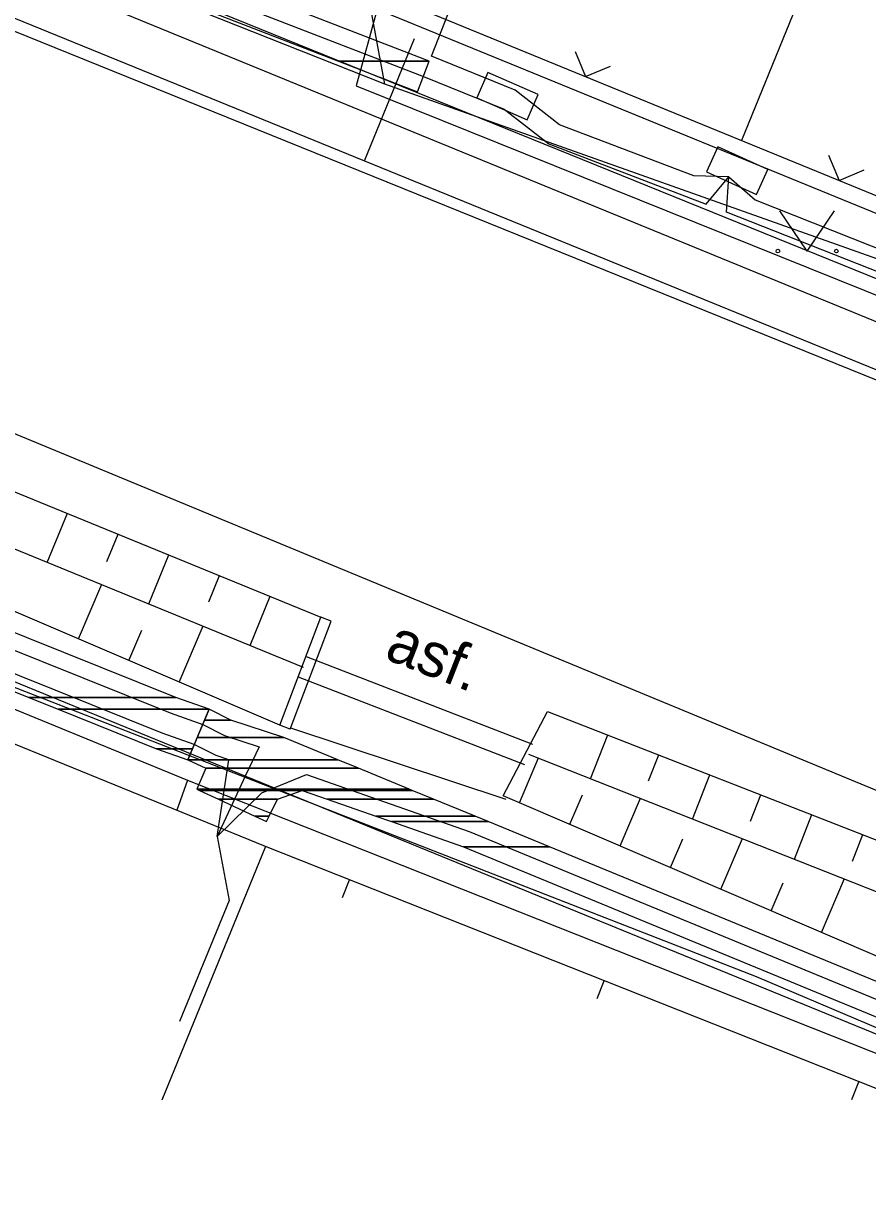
# Model space of a CAD drawing. Extents: x -614582 to -612559, y -1157748 to -1156203.
# Drawn here: x -613723.46 to -613708.05, y -1156785.51 to -1156764.34 of the extents above; entities that cross this region are included whole.
import ezdxf

# ---------------------------------------------------------------- set-up
doc = ezdxf.new("R2010")
doc.units = 0
for name, color, linetype in [('Vrstva 1', 7, 'Continuous'), ('Vrstva 11', 7, 'Continuous'), ('Vrstva 12', 7, 'Continuous'), ('Vrstva 13', 7, 'Continuous'), ('Vrstva 17', 7, 'Continuous'), ('Vrstva 20', 7, 'Continuous'), ('Vrstva 34', 7, 'Continuous'), ('Vrstva 36', 7, 'Continuous'), ('Vrstva 4', 7, 'Continuous'), ('Vrstva 47', 7, 'Continuous'), ('Vrstva 48', 7, 'Continuous'), ('Vrstva 5', 7, 'Continuous'), ('Vrstva 51', 7, 'Continuous'), ('Vrstva 7', 7, 'Continuous')]:
    doc.layers.add(name, color=color, linetype=linetype)

# ---------------------------------------------------------------- blocks, each defined once
blk = doc.blocks.new('PLOTD1')
at = {"layer": 'Vrstva 1'}
blk.add_line((0, 3.5), (0, 0), dxfattribs=at)
blk = doc.blocks.new('SC3406')
at = {"layer": 'Vrstva 11'}
blk.add_lwpolyline([(0, -2.5), (5, -2.5), (5, 2.5), (-5, 2.5), (-5, -2.5), (0, -2.5)], dxfattribs=at)
blk = doc.blocks.new('PLOTDR')
at = {"layer": 'Vrstva 1'}
blk.add_lwpolyline([(-3.5, 3.5), (0, 0), (3.5, 3.5)], dxfattribs=at)

msp = doc.modelspace()

# ---------------------------------------------------------------- linework, layer by layer
at = {"layer": 'Vrstva 12'}
for p, q in [((-613723.02, -1156774.183), (-613722.654, -1156773.287)), ((-613721.934, -1156774.169), (-613721.728, -1156773.666)), ((-613721.934, -1156774.169), (-613721.728, -1156773.666)), ((-613721.169, -1156774.941), (-613720.803, -1156774.044)), ((-613720.073, -1156774.903), (-613719.877, -1156774.423)), ((-613720.073, -1156774.903), (-613719.877, -1156774.423)), ((-613722.03, -1156774.589), (-613722.457, -1156775.585)), ((-613719.319, -1156775.7), (-613718.951, -1156774.802)), ((-613720.179, -1156775.347), (-613720.618, -1156776.373)), ((-613721.302, -1156775.428), (-613721.538, -1156775.979)), ((-613721.302, -1156775.428), (-613721.538, -1156775.979)), ((-613713.108, -1156778.133), (-613712.794, -1156777.33)), ((-613712.049, -1156778.171), (-613711.862, -1156777.694)), ((-613714.06, -1156777.757), (-613714.412, -1156778.576)), ((-613711.247, -1156778.867), (-613710.931, -1156778.059)), ((-613713.261, -1156778.43), (-613713.493, -1156778.97)), ((-613712.199, -1156778.492), (-613712.574, -1156779.365)), ((-613710.188, -1156778.904), (-613710, -1156778.423)), ((-613709.387, -1156779.601), (-613709.069, -1156778.787)), ((-613708.327, -1156779.638), (-613708.137, -1156779.151)), ((-613711.429, -1156779.232), (-613711.655, -1156779.759)), ((-613710.338, -1156779.226), (-613710.736, -1156780.154)), ((-613708.477, -1156779.96), (-613708.898, -1156780.943)), ((-613709.597, -1156780.035), (-613709.817, -1156780.548))]:
    msp.add_line(p, q, dxfattribs=at)
at = {"layer": 'Vrstva 17'}
for p, q in [((-613727.411, -1156762.706), (-613717.231, -1156766.856)), ((-613717.231, -1156766.856), (-613716.321, -1156764.626)), ((-613717.231, -1156766.856), (-613705.471, -1156771.656)), ((-613724.561, -1156775.976), (-613705.871, -1156783.616))]:
    msp.add_line(p, q, dxfattribs=at)
at = {"layer": 'Vrstva 20'}
msp.add_line((-613741.472, -1156756.029), (-613702.035, -1156772.189), dxfattribs=at)
msp.add_line((-613741.472, -1156756.029), (-613702.035, -1156772.189), dxfattribs=at)
msp.add_line((-613741.472, -1156756.029), (-613702.035, -1156772.189), dxfattribs=at)
msp.add_line((-613741.472, -1156756.029), (-613702.035, -1156772.189), dxfattribs=at)
at = {"layer": 'Vrstva 34'}
for p, q in [((-613722.251, -1156762.956), (-613716.157, -1156765.318)), ((-613716.157, -1156765.318), (-613714.683, -1156765.916)), ((-613714.683, -1156765.916), (-613713.869, -1156766.548)), ((-613713.869, -1156766.548), (-613710.996, -1156767.646)), ((-613710.996, -1156767.646), (-613710.581, -1156767.146)), ((-613710.624, -1156767.791), (-613710.581, -1156767.146)), ((-613704.958, -1156770.038), (-613710.624, -1156767.791)), ((-613729.25, -1156773.529), (-613720.78, -1156776.929)), ((-613720.78, -1156776.929), (-613720.182, -1156777.142)), ((-613720.182, -1156777.142), (-613719.785, -1156777.341)), ((-613719.785, -1156777.341), (-613719.154, -1156777.549)), ((-613719.154, -1156777.549), (-613719.401, -1156778.076)), ((-613719.401, -1156778.076), (-613719.921, -1156779.186)), ((-613719.105, -1156778.387), (-613718.291, -1156778.056)), ((-613718.291, -1156778.056), (-613715.321, -1156779.096)), ((-613719.921, -1156779.186), (-613719.105, -1156778.387)), ((-613715.321, -1156779.096), (-613704.911, -1156783.386))]:
    msp.add_line(p, q, dxfattribs=at)
for points in [[(-613710.581, -1156767.146), (-613711.222, -1156767.132), (-613713.671, -1156766.196), (-613714.481, -1156765.566), (-613716.011, -1156764.946), (-613714.291, -1156760.566), (-613715.021, -1156760.056), (-613714.861, -1156759.671)], [(-613710.581, -1156767.146), (-613710.103, -1156767.567), (-613704.811, -1156769.666), (-613701.921, -1156770.796), (-613700.012, -1156765.766)], [(-613719.921, -1156779.186), (-613719.707, -1156777.787), (-613719.937, -1156777.711), (-613720.34, -1156777.51), (-613720.922, -1156777.303), (-613729.392, -1156773.903), (-613733.603, -1156772.372), (-613737.733, -1156770.663), (-613738.994, -1156770.219), (-613739.451, -1156771.226)], [(-613719.921, -1156779.186), (-613719.703, -1156780.357), (-613720.61, -1156782.561)]]:
    msp.add_lwpolyline(points, dxfattribs=at)
at = {"layer": 'Vrstva 36'}
for points in [[(-613717.709, -1156765.038), (-613716.049, -1156765.038), (-613720.712, -1156763.231), (-613722.371, -1156763.231)], [(-613716.265, -1156765.598), (-613716.265, -1156765.598), (-613716.049, -1156765.038), (-613717.709, -1156765.038)], [(-613723.36, -1156776.648), (-613720.674, -1156776.648), (-613726.815, -1156774.183), (-613729.5, -1156774.183)], [(-613722.819, -1156776.865), (-613720.065, -1156776.865), (-613720.674, -1156776.648), (-613723.36, -1156776.648)], [(-613721.028, -1156777.584), (-613720.371, -1156777.584), (-613720.065, -1156776.865), (-613722.819, -1156776.865)], [(-613720.284, -1156777.381), (-613718.704, -1156777.381), (-613719.67, -1156777.063), (-613720.149, -1156777.063)], [(-613720.149, -1156777.063), (-613719.67, -1156777.063), (-613720.065, -1156776.865)], [(-613720.457, -1156777.787), (-613717.716, -1156777.787), (-613718.704, -1156777.381), (-613720.284, -1156777.381)], [(-613720.457, -1156777.787), (-613720.457, -1156777.787), (-613720.371, -1156777.584), (-613721.028, -1156777.584)], [(-613720.127, -1156777.942), (-613717.34, -1156777.942), (-613717.716, -1156777.787), (-613720.457, -1156777.787)], [(-613720.289, -1156778.321), (-613716.418, -1156778.321), (-613717.34, -1156777.942), (-613720.127, -1156777.942)], [(-613720.24, -1156778.344), (-613716.362, -1156778.344), (-613716.418, -1156778.321), (-613720.289, -1156778.321)], [(-613719.898, -1156778.504), (-613718.819, -1156778.504), (-613718.37, -1156778.344), (-613720.24, -1156778.344)], [(-613719.232, -1156778.816), (-613718.972, -1156778.816), (-613718.819, -1156778.504), (-613719.898, -1156778.504)], [(-613717.914, -1156778.504), (-613715.973, -1156778.504), (-613716.362, -1156778.344), (-613718.37, -1156778.344)], [(-613717.024, -1156778.816), (-613715.214, -1156778.816), (-613715.973, -1156778.504), (-613717.914, -1156778.504)], [(-613719.021, -1156778.915), (-613719.021, -1156778.915), (-613718.972, -1156778.816), (-613719.232, -1156778.816)], [(-613716.742, -1156778.915), (-613714.974, -1156778.915), (-613715.214, -1156778.816), (-613717.024, -1156778.816)], [(-613715.428, -1156779.376), (-613713.855, -1156779.376), (-613714.974, -1156778.915), (-613716.742, -1156778.915)], [(-613706.363, -1156783.112), (-613704.788, -1156783.112), (-613713.855, -1156779.376), (-613715.428, -1156779.376)]]:
    msp.add_lwpolyline(points, close=True, dxfattribs=at)
at = {"layer": 'Vrstva 4'}
for p, q in [((-613708.641, -1156762.296), (-613710.354, -1156766.482)), ((-613703.481, -1156772.646), (-613727.391, -1156762.966)), ((-613717.001, -1156764.086), (-613717.381, -1156765.486)), ((-613717.381, -1156765.486), (-613704.288, -1156770.756)), ((-613740.291, -1156766.076), (-613718.028, -1156775.185)), ((-613718.778, -1156777.155), (-613740.871, -1156767.696)), ((-613731.681, -1156768.496), (-613704.091, -1156779.916)), ((-613723.891, -1156773.826), (-613718.351, -1156776.096)), ((-613718.778, -1156777.155), (-613718.028, -1156775.185)), ((-613718.591, -1156777.226), (-613717.841, -1156775.256)), ((-613717.841, -1156775.256), (-613718.028, -1156775.185)), ((-613718.299, -1156775.901), (-613714.169, -1156777.5)), ((-613718.444, -1156776.274), (-613714.313, -1156777.873)), ((-613719.041, -1156779.366), (-613724.781, -1156777.026)), ((-613714.701, -1156778.446), (-613713.891, -1156776.906)), ((-613713.891, -1156776.906), (-613704.414, -1156780.613)), ((-613718.591, -1156777.226), (-613718.778, -1156777.155)), ((-613718.581, -1156777.203), (-613714.65, -1156778.503)), ((-613714.241, -1156777.686), (-613704.787, -1156781.416)), ((-613705.221, -1156782.516), (-613714.701, -1156778.446)), ((-613719.041, -1156779.366), (-613720.928, -1156783.996))]:
    msp.add_line(p, q, dxfattribs=at)
at = {"layer": 'Vrstva 47'}
for p, q in [((-613716.861, -1156765.458), (-613720.486, -1156764.021)), ((-613716.861, -1156765.458), (-613717.138, -1156763.951)), ((-613707.592, -1156768.748), (-613716.861, -1156765.458)), ((-613733.621, -1156772.749), (-613720.462, -1156778.161)), ((-613720.462, -1156778.161), (-613720.658, -1156778.707)), ((-613720.462, -1156778.161), (-613707.64, -1156783.244))]:
    msp.add_line(p, q, dxfattribs=at)
at = {"layer": 'Vrstva 48'}
msp.add_line((-613703.211, -1156770.906), (-613722.224, -1156763.197), dxfattribs=at)
at = {"layer": 'Vrstva 5'}
for p, q in [((-613716.607, -1156763.923), (-613703.944, -1156769.106)), ((-613717.001, -1156764.086), (-613703.781, -1156769.496)), ((-613703.561, -1156785.506), (-613719.041, -1156779.366))]:
    msp.add_line(p, q, dxfattribs=at)
at = {"layer": 'Vrstva 51'}
for p, q in [((-613718.253, -1156778.561), (-613732.954, -1156772.829)), ((-613718.253, -1156778.561), (-613732.954, -1156772.829)), ((-613710.077, -1156781.748), (-613718.253, -1156778.561)), ((-613710.077, -1156781.748), (-613718.253, -1156778.561)), ((-613702.945, -1156784.783), (-613710.077, -1156781.748)), ((-613702.945, -1156784.783), (-613710.077, -1156781.748))]:
    msp.add_line(p, q, dxfattribs=at)
at = {"layer": 'Vrstva 7'}
for points in [[(-613709.155, -1156768.503), (-613709.655, -1156767.77)], [(-613709.155, -1156768.503), (-613708.655, -1156767.77)]]:
    msp.add_lwpolyline(points, dxfattribs=at)
for centre in [(-613709.688, -1156768.503), (-613708.621, -1156768.503)]:
    msp.add_circle(centre, 0.0333, dxfattribs=at)

# ---------------------------------------------------------------- block references
at = {"layer": 'Vrstva 11', "xscale": 0.10000000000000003}
for p, yscale, rotation in [((-613714.621, -1156765.676), 0.10000000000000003, -23.734979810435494), ((-613710.431, -1156767.036), 0.10000000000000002, -24.540781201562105)]:
    msp.add_blockref('SC3406', p, dxfattribs=dict(at, yscale=yscale, rotation=rotation))
at = {"layer": 'Vrstva 5', "xscale": 0.1}
for name, p, yscale, rotation in [('PLOTDR', (-613713.199, -1156765.318), 0.09999999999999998, -22.255773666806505), ('PLOTDR', (-613708.571, -1156767.212), 0.09999999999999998, -22.255773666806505), ('PLOTD1', (-613717.504, -1156779.976), 0.09999999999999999, 158.36470180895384), ('PLOTD1', (-613712.856, -1156781.819), 0.09999999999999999, 158.36470180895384), ('PLOTD1', (-613708.209, -1156783.663), 0.09999999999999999, 158.36470180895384)]:
    msp.add_blockref(name, p, dxfattribs=dict(at, yscale=yscale, rotation=rotation))

# ---------------------------------------------------------------- texts
at = {"layer": 'Vrstva 13'}
msp.add_text('asf.', height=0.8, rotation=338.6198, dxfattribs=at).set_placement((-613716.893, -1156775.931))

doc.saveas('drawing.dxf')
